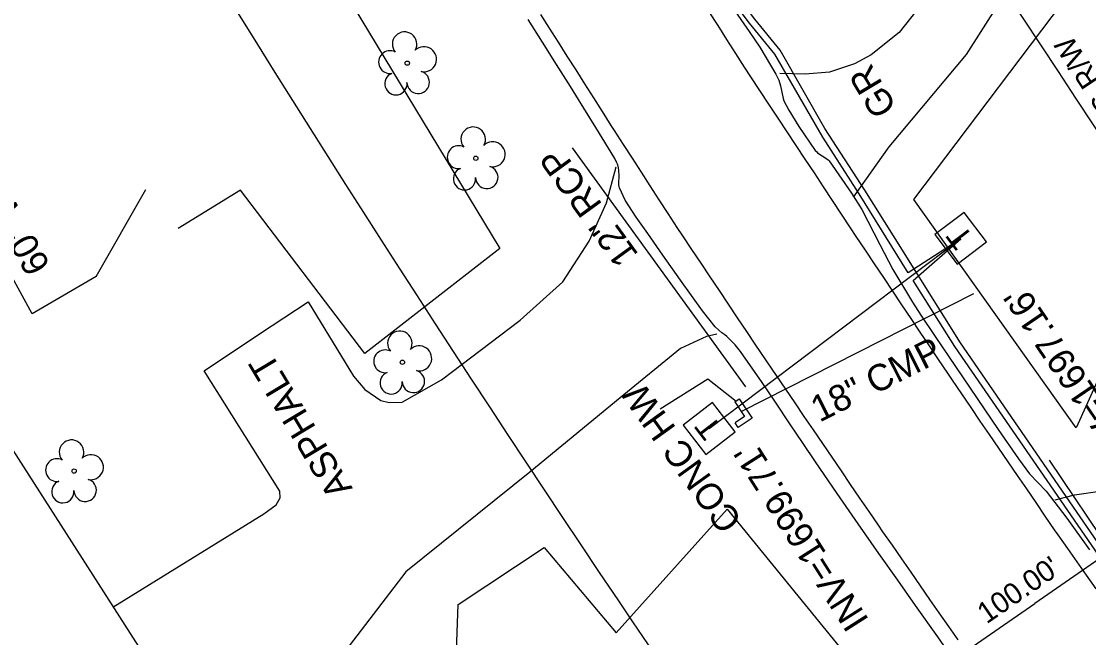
# Model space of a CAD drawing. Extents: x 472260 to 482161, y 489063 to 507124.
# Drawn here: x 476109.3 to 476271.2, y 501172.1 to 501265.5 of the extents above; entities that cross this region are included whole.
import ezdxf

# ---------------------------------------------------------------- set-up
doc = ezdxf.new("R2010")
doc.units = 0
for name, color, linetype in [('CTL Primary Horizontal and Vertical CELL', 7, 'Continuous'), ('Exist Roads Change in Surface', 7, 'Continuous'), ('Exist Structure Minor Drop Inlet Cogo Elevation', 7, 'Continuous'), ('Exist Structure Minor Pipes CMP 15 Inch Cogo Comment', 7, 'Continuous'), ('Exist Structure Minor Pipes CMP 15 Inch Cogo Point CELL', 7, 'Continuous'), ('Exist Structure Minor Pipes CMP 30 Inch', 7, 'Continuous'), ('Prop Drainage Structure Catch Basin Convert From Junction Box Label', 7, 'Continuous'), ('Prop Drainage Structure Drop Inlet Grate 2 Narrow Slots and Sag Grates 840 24 CELL', 7, 'Continuous'), ('Prop Drainage Structure Drop Inlet Grate 2 Wide Slots and Flat Grates 840 20 Label', 7, 'Continuous'), ('Prop Drainage Structure Outlet Berm Ditch 850 10 Label', 7, 'Continuous'), ('Prop Drainage Structure Pipe RCP 15in Class IV Label', 7, 'Continuous'), ('Prop Drainage Structure Pipe RCP 18in Class III', 7, 'Continuous'), ('Prop Drainage Structure Pipe RCP 48in Class III', 7, 'Continuous'), ('Prop Drainage Structure Pipe RCP 66in Class IV', 7, 'Continuous'), ('Prop Drainage Structure Pipe RCP 66in Class IV Label', 7, 'Continuous'), ('Prop Drainage Structure Pipe RCP 72in Class III', 7, 'Continuous'), ('Prop Drainage Structure Pipe Side Drain 18in Label', 7, 'Continuous'), ('Prop Drainage Structure Pipe Stub Out CELL', 7, 'Continuous'), ('Prop Drainage Structure Pipe Welded Steel 72in Label', 7, 'Continuous'), ('Prop Drainage Structure Plot Symbol 50 Scale', 7, 'Continuous'), ('Prop Earthen Structure Ditch Flow Line', 7, 'Continuous'), ('Prop Earthen Structure False Sump Label', 7, 'Continuous'), ('Prop Erosion Rip Rap Class B', 7, 'Continuous'), ('Prop Erosion Rip Rap Pad at Outlet Label', 7, 'Continuous'), ('Prop SS Fill Line', 7, 'Continuous')]:
    doc.layers.add(name, color=color, linetype=linetype)

msp = doc.modelspace()

# ---------------------------------------------------------------- linework, layer by layer
at = {"layer": 'CTL Primary Horizontal and Vertical CELL'}
msp.add_lwpolyline([(476217.73, 501207.85), (476213.43, 501211.27), (476206.21, 501206.68)], dxfattribs=at)
at = {"layer": 'Exist Structure Minor Drop Inlet Cogo Elevation'}
for centre, radius, start, end in [((478549.74, 502762.69), 2734.48, 207.50231, 213.99726), ((478549.74, 502762.69), 2834.48, 207.50231, 213.99726), ((478672.62, 502845.57), 2982.7, 213.99726, 223.91157)]:
    msp.add_arc(centre, radius, start, end, dxfattribs=at)
at = {"layer": 'Exist Structure Minor Pipes CMP 15 Inch Cogo Comment'}
for p in [(476302.54, 501204.62), (476220.33, 501147.7)]:
    msp.add_line(p, (476263.02, 501177.26), dxfattribs=at)
at = {"layer": 'Prop Drainage Structure Catch Basin Convert From Junction Box Label'}
for p, q in [((476251.8, 501232.55), (476213.66, 501203.7)), ((476251.8, 501232.55), (476243.8, 501227.38)), ((476244.57, 501226.22), (476251.8, 501232.55))]:
    msp.add_line(p, q, dxfattribs=at)
for points in [[(476231.2, 501249.28), (476224.42, 501261.12), (476220.55, 501265.84), (476215.46, 501272.61), (476209.09, 501282.2), (476198.31, 501299.39), (476189.8, 501313.58), (476180.68, 501328.67), (476170.25, 501345.96), (476154.94, 501372.33), (476142.31, 501394.26), (476131.05, 501414.43), (476119.9, 501434.54), (476108.32, 501455.9), (476099.23, 501473.17), (476088.76, 501492.78)], [(476230.88, 501247.94), (476223.61, 501260.53), (476219.76, 501265.22), (476214.64, 501272.04), (476208.25, 501281.66), (476197.46, 501298.87), (476188.94, 501313.06), (476179.83, 501328.16), (476169.39, 501345.45), (476154.08, 501371.83), (476141.44, 501393.76), (476130.18, 501413.95), (476119.02, 501434.06), (476107.43, 501455.43), (476098.35, 501472.7), (476088.4, 501491.35)], [(476241.58, 501232.97), (476237.24, 501239.89), (476231.2, 501249.28)], [(476243.8, 501227.38), (476236.4, 501239.35), (476230.88, 501247.94)], [(476278.72, 501177.59), (476251.75, 501216.75), (476241.58, 501232.97)], [(476277.9, 501177.02), (476250.92, 501216.2), (476244.57, 501226.22)]]:
    msp.add_lwpolyline(points, dxfattribs=at)
at = {"layer": 'Prop Drainage Structure Drop Inlet Grate 2 Narrow Slots and Sag Grates 840 24 CELL'}
for points in [[(476251.4, 501171.72), (476249.97, 501173.77), (476248.55, 501175.82), (476247.12, 501177.87), (476245.7, 501179.92), (476244.28, 501181.97), (476242.85, 501184.02), (476241.43, 501186.07), (476240, 501188.12), (476239.32, 501189.1), (476237.92, 501191.17), (476236.51, 501193.23), (476235.1, 501195.29), (476233.7, 501197.36), (476232.29, 501199.42), (476230.89, 501201.48), (476229.48, 501203.55), (476228.07, 501205.61), (476226.67, 501207.67), (476225.26, 501209.74), (476223.86, 501211.8), (476222.45, 501213.86), (476222.13, 501214.34), (476220.74, 501216.41), (476219.35, 501218.48), (476217.96, 501220.56), (476216.57, 501222.63), (476215.18, 501224.71), (476213.79, 501226.78), (476212.4, 501228.85), (476211.01, 501230.93), (476209.62, 501233), (476208.77, 501234.26), (476207.42, 501236.36), (476206.06, 501238.46), (476204.71, 501240.55), (476203.35, 501242.65), (476202, 501244.75), (476200.64, 501246.84), (476199.29, 501248.94), (476198.79, 501249.7), (476197.46, 501251.81), (476196.12, 501253.92), (476194.78, 501256.02), (476193.45, 501258.13), (476192.11, 501260.24), (476190.77, 501262.35), (476189.43, 501264.45), (476188.1, 501266.56)], [(476272.33, 501179.47), (476270.89, 501181.51), (476269.46, 501183.56), (476268.02, 501185.6), (476266.59, 501187.64), (476266.04, 501188.41), (476264.63, 501190.47), (476263.22, 501192.54), (476261.82, 501194.6), (476260.41, 501196.66), (476259, 501198.72), (476257.59, 501200.78), (476256.18, 501202.84), (476254.77, 501204.9), (476253.36, 501206.96), (476251.95, 501209.02), (476250.55, 501211.08), (476249.82, 501212.14), (476248.44, 501214.22), (476247.05, 501216.29), (476245.66, 501218.37), (476244.27, 501220.44), (476242.88, 501222.52), (476241.5, 501224.59), (476240.11, 501226.67), (476238.72, 501228.74), (476237.33, 501230.82), (476235.94, 501232.89), (476235.09, 501234.17), (476233.71, 501236.26), (476232.34, 501238.34), (476230.96, 501240.42), (476229.59, 501242.51), (476228.21, 501244.59), (476226.84, 501246.67), (476225.46, 501248.76), (476224.09, 501250.84), (476222.71, 501252.93), (476221.34, 501255.01), (476219.96, 501257.09), (476219.01, 501258.54), (476217.67, 501260.64), (476216.33, 501262.75), (476214.99, 501264.85), (476213.65, 501266.96)]]:
    msp.add_lwpolyline(points, dxfattribs=at)
at = {"layer": 'Prop Drainage Structure Drop Inlet Grate 2 Wide Slots and Flat Grates 840 20 Label'}
for p, q in [((476167.83, 501259.16), (476167.83, 501259.16)), ((476178.24, 501244.75), (476178.24, 501244.75)), ((476167.1, 501213.81), (476167.1, 501213.81)), ((476117.31, 501197.31), (476117.31, 501197.31))]:
    msp.add_line(p, q, dxfattribs=at)
for centre in [(476167.83, 501259.16), (476178.24, 501244.75), (476167.1, 501213.81), (476117.31, 501197.31)]:
    msp.add_circle(centre, 0.326, dxfattribs=at)
for centre, radius, start, end in [((476167.44, 501262.04), 1.86, 330.1651, 219.7134), ((476170.38, 501259.75), 1.9, 257.1011, 134.1999), ((476165.22, 501259.32), 1.73, 62.6636, 279.3457), ((476169.5, 501256.26), 1.7, 181.2822, 74.56), ((476166.12, 501256.04), 1.69, 111.5671, 6.231), ((476177.85, 501247.63), 1.86, 330.1651, 219.7134), ((476175.63, 501244.91), 1.73, 62.6636, 279.3457), ((476180.79, 501245.34), 1.9, 257.1011, 134.1999), ((476179.91, 501241.85), 1.7, 181.2822, 74.56), ((476176.53, 501241.63), 1.69, 111.5671, 6.231), ((476166.71, 501216.68), 1.86, 330.1651, 219.7134), ((476169.65, 501214.4), 1.9, 257.1011, 134.1999), ((476164.49, 501213.96), 1.73, 62.6636, 279.3457), ((476165.4, 501210.69), 1.69, 111.5671, 6.231), ((476168.77, 501210.91), 1.7, 181.2822, 74.56), ((476116.92, 501200.18), 1.86, 330.1651, 219.7134), ((476119.85, 501197.9), 1.9, 257.1011, 134.1999), ((476114.7, 501197.46), 1.73, 62.6636, 279.3457), ((476115.6, 501194.19), 1.69, 111.5671, 6.231), ((476118.98, 501194.41), 1.7, 181.2822, 74.56)]:
    msp.add_arc(centre, radius, start, end, dxfattribs=at)
at = {"layer": 'Prop Drainage Structure Pipe RCP 15in Class IV Label'}
msp.add_line((476192.85, 501246.3), (476219.16, 501210.1), dxfattribs=at)
at = {"layer": 'Prop Drainage Structure Pipe RCP 18in Class III'}
for points in [[(476235.55, 501238.82), (476240.92, 501246.5), (476252.69, 501260.48), (476257.47, 501267.99), (476259.71, 501272.81), (476260.67, 501276.09), (476261.91, 501282.08), (476262.08, 501288.26), (476260.88, 501295.3), (476258.08, 501303.9), (476252.31, 501316.1), (476243.98, 501330.38), (476235.66, 501343.95), (476229.15, 501355.41), (476224.63, 501364.97), (476220.31, 501375.75), (476216.42, 501388.5), (476213.49, 501400.02), (476210.26, 501412.58), (476206.49, 501429.83), (476203.88, 501443.85)], [(476246.85, 501269.44), (476242.44, 501263.83), (476238.22, 501260.4), (476235.7, 501259.06), (476231.89, 501257.82), (476228.2, 501257.49), (476224.36, 501257.58)]]:
    msp.add_lwpolyline(points, dxfattribs=at)
at = {"layer": 'Prop Drainage Structure Pipe RCP 66in Class IV'}
for p, q in [((476218.6, 501206.42), (476253.77, 501224.22)), ((476265.19, 501198.99), (476285.54, 501168.72))]:
    msp.add_line(p, q, dxfattribs=at)
at = {"layer": 'Prop Drainage Structure Pipe RCP 72in Class III'}
for points in [[(476004.79, 501280.8), (476008.93, 501283.23), (476010.34, 501284.2), (476101.32, 501347.12), (476102.6, 501347.94), (476107.45, 501351.2), (476111.31, 501345.57), (476144.53, 501292.8), (476181.9, 501231.04), (476161.39, 501215.16), (476142.53, 501239.91), (476133.73, 501234.48)], [(476120.67, 501226.83), (476110.96, 501221.14), (476098.44, 501243.97), (476039.4, 501216.16), (476004.79, 501280.8)], [(476133.73, 501234.48), (476133.1, 501234.11)]]:
    msp.add_lwpolyline(points, dxfattribs=at)
at = {"layer": 'Prop Drainage Structure Pipe Side Drain 18in Label'}
msp.add_line((476120.67, 501226.83), (476128.16, 501239.99), dxfattribs=at)
at = {"layer": 'Prop Drainage Structure Pipe Stub Out CELL'}
for points in [[(476216.39, 501268.8), (476219.72, 501263.97), (476221.3, 501261.6), (476223.77, 501257.51), (476224.19, 501256.56), (476224.45, 501255.73), (476224.85, 501253.8), (476224.97, 501253.45), (476225.72, 501252.02), (476227.24, 501249.57), (476229.74, 501245.91), (476229.9, 501245.75), (476230.09, 501245.59), (476231.48, 501244.68), (476231.68, 501244.51), (476231.86, 501244.34), (476235.22, 501239.47), (476236.78, 501236.97), (476239.54, 501231.69), (476241.5, 501227.86), (476244.5, 501222.94), (476245.77, 501220.97), (476247.93, 501217.71), (476251, 501213.15), (476254.28, 501208.32), (476257.5, 501203.6), (476260.56, 501199.16), (476262.24, 501196.91), (476264.74, 501194.28), (476267.87, 501190.17), (476271.31, 501185.4)], [(476250.25, 501169.39), (476248.3, 501172.19), (476244.96, 501176.94), (476242.25, 501180.77), (476239.37, 501184.83), (476236.22, 501189.3), (476233.04, 501193.91), (476229.76, 501198.74), (476227.91, 501201.49), (476225.88, 501204.49), (476223.69, 501207.74), (476221.67, 501210.73), (476218.41, 501215.44), (476217.56, 501216.45), (476216.3, 501217.73), (476216.03, 501217.95), (476215.55, 501218.28), (476215.08, 501218.67), (476214.55, 501219.2), (476212.64, 501221.62), (476209.31, 501226.25), (476206.6, 501230.07), (476204.31, 501233.32), (476202.56, 501235.81), (476200.9, 501238.4), (476200.06, 501240.27), (476199.99, 501240.48), (476199.94, 501240.72), (476199.93, 501240.98), (476199.96, 501242.07), (476199.93, 501242.9), (476199.87, 501243.31), (476199.76, 501243.73), (476199.6, 501244.17), (476199.32, 501244.73), (476196.45, 501249.4), (476194.64, 501252.33), (476192.58, 501255.64), (476190.49, 501258.98), (476188.36, 501262.35), (476186.2, 501265.76)]]:
    msp.add_lwpolyline(points, dxfattribs=at)
at = {"layer": 'Prop Drainage Structure Plot Symbol 50 Scale'}
for p, q in [((476217.52, 501207.8), (476218.21, 501208.27)), ((476218.03, 501203.91), (476217.57, 501204.61))]:
    msp.add_line(p, q, dxfattribs=at)
for points in [[(476217.52, 501207.8), (476219.02, 501205.57), (476217.57, 501204.61)], [(476218.21, 501208.27), (476220.18, 501205.35), (476218.03, 501203.91)]]:
    msp.add_lwpolyline(points, dxfattribs=at)
at = {"layer": 'Prop Earthen Structure Ditch Flow Line'}
for points in [[(476123.19, 501176.7), (476146.09, 501190.85), (476147.95, 501192.21), (476148.58, 501193.28), (476148.49, 501194.28), (476137.03, 501212.53), (476145.42, 501218.14), (476152.81, 501222.96), (476159.67, 501211.73), (476161.42, 501209.68), (476163.81, 501208), (476165.1, 501207.71), (476167.09, 501207.76), (476173.01, 501211.15), (476184.98, 501220.19), (476191.44, 501226), (476195.44, 501232.19), (476198.06, 501237.98), (476199.52, 501243.44)], [(476214.82, 501218.05), (476213.21, 501217.71), (476209.3, 501215.91), (476200.12, 501208.43), (476186.45, 501197.14), (476167.6, 501182.05), (476154.74, 501165.22), (476145.31, 501152.43), (476137.61, 501163.79), (476133.35, 501160.85)], [(476266.12, 501192.98), (476269.05, 501193.72), (476273.24, 501194.3), (476276.95, 501194.86), (476281.28, 501194.86), (476283.39, 501194.72), (476285.24, 501194.6)]]:
    msp.add_lwpolyline(points, dxfattribs=at)
at = {"layer": 'Prop Erosion Rip Rap Class B'}
for p, q in [((476251.8, 501232.55), (476251.8, 501232.55)), ((476213.66, 501203.7), (476213.66, 501203.7))]:
    msp.add_line(p, q, dxfattribs=at)
for points in [[(476255.7, 501232.08), (476252.33, 501236.54), (476247.86, 501233.17), (476251.24, 501228.71), (476255.7, 501232.08)], [(476217.56, 501203.28), (476214.13, 501207.7), (476209.71, 501204.27), (476213.14, 501199.85), (476217.56, 501203.28)]]:
    msp.add_lwpolyline(points, dxfattribs=at)
at = {"layer": 'Prop Erosion Rip Rap Pad at Outlet Label'}
for points in [[(476371.62, 501269.74), (476365.59, 501287.33), (476343.44, 501316.35), (476325.12, 501346.89), (476315.72, 501348.03), (476303.38, 501279.07), (476269.31, 501203.89), (476244.66, 501238.47), (476270.54, 501272.71), (476270.38, 501320.15), (476294.66, 501389.95), (476291.47, 501415.35), (476249.72, 501459.42), (476238.45, 501478.55), (476264.33, 501490.35), (476280.03, 501487.66), (476286.2, 501470.43), (476297.57, 501467.02), (476303.31, 501478), (476333.64, 501481.71), (476338.14, 501502.27)], [(476120.28, 501107.83), (476141.51, 501138.59), (476174.77, 501154.51), (476175.57, 501177.07), (476188.6, 501185.75), (476199.54, 501172.78), (476216.36, 501191.55), (476235.13, 501168.55)]]:
    msp.add_lwpolyline(points, dxfattribs=at)
at = {"layer": 'Prop SS Fill Line'}
msp.add_lwpolyline([(476099.4, 501213.81), (476135.14, 501158.07), (476110, 501141.67), (476074.54, 501198.27)], close=True, dxfattribs=at)

# ---------------------------------------------------------------- texts
at = {"layer": 'Exist Roads Change in Surface'}
msp.add_text('ASPHALT', height=4, rotation=121.0011, dxfattribs=at).set_placement((476159.61, 501194.69))
at = {"layer": 'Exist Structure Minor Pipes CMP 15 Inch Cogo Comment'}
msp.add_text("100.00'", height=3.2, rotation=34.6971, dxfattribs=at).set_placement((476255.73, 501174.06))
at = {"layer": 'Exist Structure Minor Pipes CMP 15 Inch Cogo Point CELL'}
msp.add_text('EXISTING R/W', height=3.2, rotation=123.5961, dxfattribs=at).set_placement((476284.82, 501239.02))
at = {"layer": 'Exist Structure Minor Pipes CMP 30 Inch'}
msp.add_text('CONC HW', height=4, rotation=125.7548, dxfattribs=at).set_placement((476218.8, 501189.82))
at = {"layer": 'Prop Drainage Structure Outlet Berm Ditch 850 10 Label'}
msp.add_text('60" WIRE', height=4, rotation=118.7446, dxfattribs=at).set_placement((476113.79, 501228.46))
at = {"layer": 'Prop Drainage Structure Pipe RCP 48in Class III'}
msp.add_text('12" RCP', height=4, rotation=126.0153, dxfattribs=at).set_placement((476203.02, 501230.15))
at = {"layer": 'Prop Drainage Structure Pipe RCP 66in Class IV Label'}
msp.add_text('18" CMP', height=4, rotation=26.8465, dxfattribs=at).set_placement((476230.38, 501204.64))
at = {"layer": 'Prop Drainage Structure Pipe Welded Steel 72in Label'}
for s, rotation, p in [("INV=1697.16'", 124.2423, (476279.65, 501199.01)), ("INV=1699.71'", 122.4529, (476237.97, 501174.71))]:
    msp.add_text(s, height=4, rotation=rotation, dxfattribs=at).set_placement(p)
at = {"layer": 'Prop Earthen Structure False Sump Label'}
msp.add_text('GR', height=4, rotation=121.0011, dxfattribs=at).set_placement((476242.2, 501252.45))
at = {"layer": 'Prop Erosion Rip Rap Class B'}
for rotation, p in [(127.0674, (476253.85, 501232.68)), (127.8139, (476215.71, 501203.85))]:
    msp.add_text('T', height=3.42, rotation=rotation, dxfattribs=at).set_placement(p)

doc.saveas('drawing.dxf')
